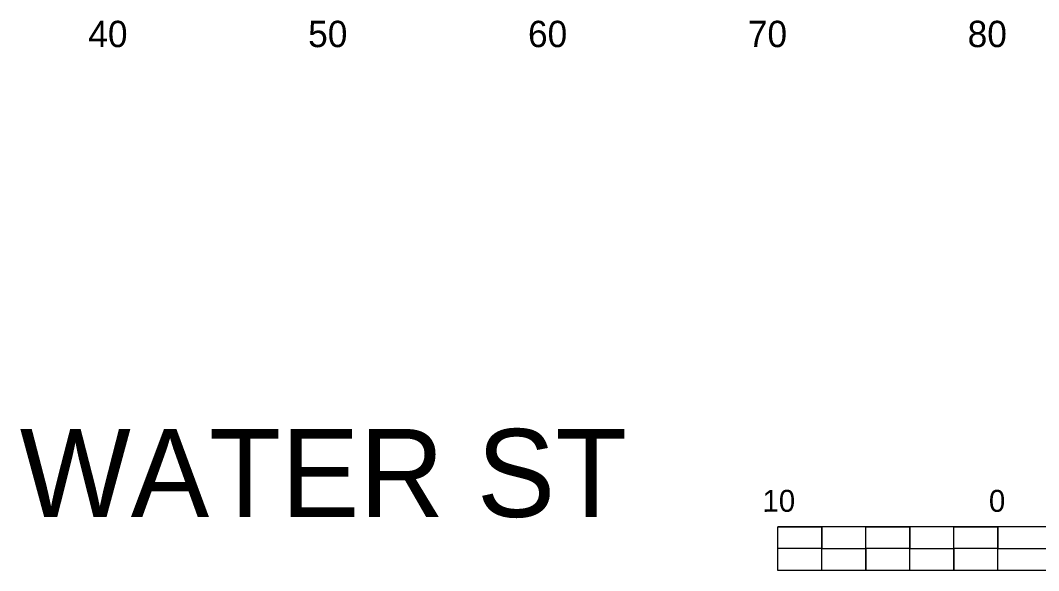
# Model space of a CAD drawing. Extents: x 2193008 to 2198143, y 1236112 to 1237864.
# Drawn here: x 2197500.51 to 2197546.83, y 1237230.63 to 1237255.66 of the extents above; entities that cross this region are included whole.
import ezdxf

# ---------------------------------------------------------------- set-up
doc = ezdxf.new("R2010")
doc.units = 0
for name, color, linetype in [('Level 1', 7, 'Continuous'), ('Level 33', 7, 'Continuous'), ('LIMT-CSLINE', 7, 'Continuous')]:
    doc.layers.add(name, color=color, linetype=linetype)

msp = doc.modelspace()

# ---------------------------------------------------------------- linework, layer by layer
at = {"layer": 'Level 1'}
for p, q in [((2197564.974, 1237232.63), (2197534.974, 1237232.63)), ((2197534.974, 1237230.63), (2197534.974, 1237232.63)), ((2197536.974, 1237231.63), (2197536.974, 1237232.63)), ((2197540.974, 1237231.63), (2197540.974, 1237232.63)), ((2197544.974, 1237231.63), (2197544.974, 1237232.63)), ((2197544.974, 1237230.63), (2197544.974, 1237232.63)), ((2197536.974, 1237231.63), (2197534.974, 1237231.63)), ((2197538.974, 1237230.63), (2197538.974, 1237231.63)), ((2197540.974, 1237231.63), (2197538.974, 1237231.63)), ((2197542.974, 1237230.63), (2197542.974, 1237231.63)), ((2197544.974, 1237231.63), (2197542.974, 1237231.63)), ((2197564.974, 1237230.63), (2197534.974, 1237230.63)), ((2197538.974, 1237230.63), (2197536.974, 1237230.63)), ((2197542.974, 1237230.63), (2197540.974, 1237230.63)), ((2197549.974, 1237230.63), (2197544.974, 1237230.63))]:
    msp.add_line(p, q, dxfattribs=at)
for points in [[(2197534.974, 1237232.63), (2197536.974, 1237232.63), (2197536.974, 1237231.63), (2197534.974, 1237231.63)], [(2197538.974, 1237232.63), (2197540.974, 1237232.63), (2197540.974, 1237231.63), (2197538.974, 1237231.63)], [(2197542.974, 1237232.63), (2197544.974, 1237232.63), (2197544.974, 1237231.63), (2197542.974, 1237231.63)], [(2197536.974, 1237231.63), (2197538.974, 1237231.63), (2197538.974, 1237230.63), (2197536.974, 1237230.63)], [(2197540.974, 1237231.63), (2197542.974, 1237231.63), (2197542.974, 1237230.63), (2197540.974, 1237230.63)], [(2197544.974, 1237231.63), (2197549.974, 1237231.63), (2197549.974, 1237230.63), (2197544.974, 1237230.63)]]:
    msp.add_lwpolyline(points, close=True, dxfattribs=at)

# ---------------------------------------------------------------- texts
for s, height, p in [('10', 0.9991, (2197534.274, 1237233.305)), ('0', 1, (2197544.574, 1237233.304))]:
    msp.add_text(s, height=height, rotation=0.0572, dxfattribs=at).set_placement(p)
at = {"layer": 'Level 33'}
msp.add_text('WATER ST', height=3.9977, rotation=360, dxfattribs=at).set_placement((2197500.491, 1237233.073))
at = {"layer": 'LIMT-CSLINE'}
for s, p in [('40', (2197503.606, 1237254.446)), ('50', (2197513.606, 1237254.446)), ('60', (2197523.606, 1237254.446)), ('70', (2197533.606, 1237254.446)), ('80', (2197543.606, 1237254.446))]:
    msp.add_text(s, height=1.2, dxfattribs=at).set_placement(p)

doc.saveas('drawing.dxf')
